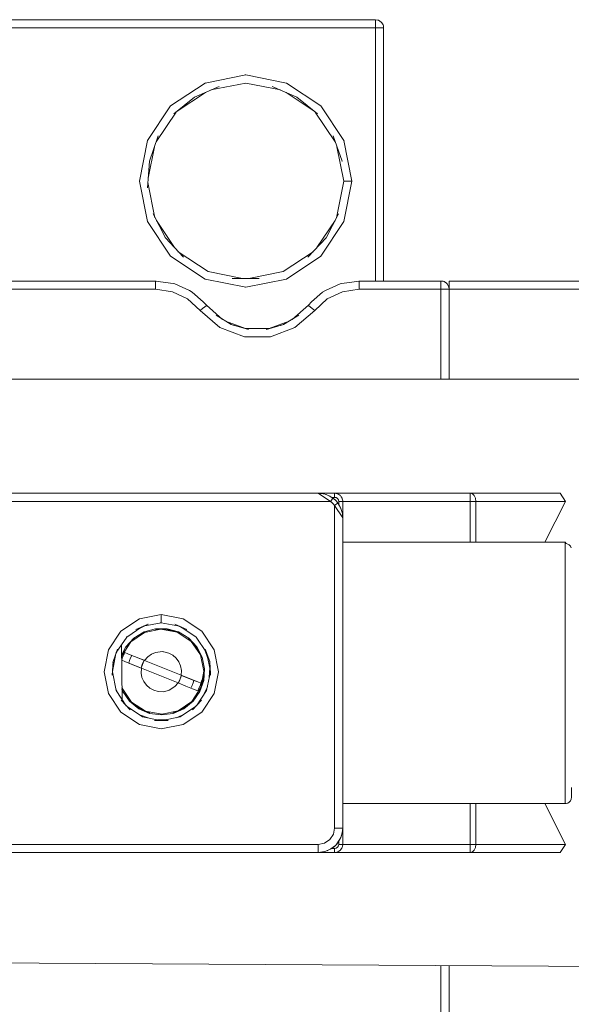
# Model space of a CAD drawing. Header units: millimetres. Extents: x 53746 to 116821, y -810352 to -765802.
# Tile 295 of 347: x 91616 to 91673, y -772150 to -772048. Entities that reach past the tile are written whole.
import ezdxf

# ---------------------------------------------------------------- set-up
doc = ezdxf.new("R2010")
doc.units = ezdxf.units.MM
doc.header["$MEASUREMENT"] = 0
doc.layers.add('Main Cradle Rails', color=7, linetype='Continuous', lineweight=0)
doc.layers.add('Tank and Accumulators', color=7, linetype='Continuous', lineweight=0)

# ---------------------------------------------------------------- blocks, each defined once
blk = doc.blocks.new('*U57')
at = {"layer": 'Tank and Accumulators', "color": 7, "linetype": 'Continuous', "lineweight": 0}
for p, q in [((6370.63, 16028.87), (6370.62, 16028.88)), ((6370.87, 16028.28), (6370.85, 16028.47)), ((6360.76, 16022.53), (6356.53, 16023.38)), ((6349.4, 16019.6), (6352.34, 16021.56)), ((6360.72, 16021.56), (6363.65, 16019.6)), ((6366.74, 16016.55), (6364.34, 16020.14)), ((6347.22, 16016.4), (6349.3, 16019.51)), ((6363.76, 16019.51), (6365.84, 16016.4)), ((6346.31, 16016.51), (6346.32, 16016.55)), ((6346.39, 16012.63), (6347.04, 16015.89)), ((6366.74, 16016.55), (6366.75, 16016.51)), ((6346.51, 16014.41), (6346.51, 16014.39)), ((6345.48, 16012.33), (6346.32, 16008.1)), ((6347.09, 16008.51), (6346.36, 16012.18)), ((6346.32, 16008.1), (6346.34, 16008.07)), ((6349.12, 16005.41), (6347.24, 16008.22)), ((6365.82, 16008.22), (6363.94, 16005.41)), ((6348.17, 16006.42), (6348.17, 16006.42)), ((6348.71, 16004.51), (6352.3, 16002.12)), ((6377.61, 16001.4), (6377.61, 16001.4)), ((6356.53, 16001.28), (6356.49, 16001.28)), ((6377.65, 16001.27), (6377.67, 16001.08)), ((6356.52, 15996.97), (6354.43, 15997.75)), ((6358.97, 15996.97), (6361.06, 15997.75)), ((6356.54, 15996.96), (6358.95, 15996.96)), ((6365.35, 15978.97), (6364.07, 15979.82)), ((6366.09, 15979.76), (6366.1, 15979.76)), ((6364.89, 15979.68), (6365.04, 15979.63)), ((6365.77, 15979.4), (6365.48, 15979.4)), ((6365.79, 15979.16), (6365.79, 15979.16)), ((6366.56, 15979.3), (6366.56, 15979.3)), ((6387.65, 15974.72), (6389.79, 15978.97)), ((6365.65, 15978.69), (6365.77, 15978.55)), ((6365.77, 15944.97), (6365.77, 15978.55)), ((6366.61, 15977.39), (6366.62, 15977.28)), ((6389.74, 15974.72), (6389.74, 15973.69)), ((6345.47, 15965.74), (6345.98, 15966)), ((6345.9, 15965.98), (6345.85, 15965.97)), ((6347.64, 15966.33), (6347.77, 15966.35)), ((6348.35, 15965.65), (6348.36, 15965.65)), ((6348.36, 15965.65), (6348.48, 15965.62)), ((6350.03, 15965.75), (6349.57, 15965.99)), ((6349.72, 15965.94), (6349.57, 15965.99)), ((6344.18, 15964.88), (6344.12, 15964.83)), ((6343, 15963.02), (6343.27, 15963.55)), ((6343.68, 15958.35), (6343.62, 15964.07)), ((6344.13, 15963.81), (6344.13, 15963.82)), ((6351.38, 15963.81), (6351.39, 15963.8)), ((6352.58, 15962.63), (6352.26, 15963.51)), ((6352.31, 15963.6), (6352.31, 15963.61)), ((6342.66, 15961.28), (6343.03, 15963.14)), ((6346.01, 15962.42), (6349.82, 15960.89)), ((6347.88, 15963.34), (6347.99, 15963.31)), ((6348.87, 15963.02), (6348.94, 15962.98)), ((6348.95, 15962.97), (6348.96, 15962.97)), ((6348.95, 15962.97), (6349.3, 15962.67)), ((6349.29, 15962.67), (6349.3, 15962.67)), ((6352.48, 15963.14), (6352.85, 15961.28)), ((6342.66, 15961.23), (6342.69, 15961.43)), ((6342.74, 15962.33), (6342.73, 15962.3)), ((6349.49, 15960.09), (6345.69, 15961.62)), ((6349.58, 15962.28), (6349.76, 15961.85)), ((6352.74, 15960.69), (6352.78, 15961.62)), ((6345.93, 15960.22), (6345.74, 15960.66)), ((6349.7, 15960.47), (6349.64, 15960.34)), ((6349.83, 15960.82), (6349.71, 15960.5)), ((6352.1, 15960.37), (6352.1, 15960.35)), ((6352.1, 15960.35), (6352.1, 15960.34)), ((6343.27, 15958.96), (6343.01, 15959.45)), ((6346.21, 15959.84), (6346.21, 15959.83)), ((6346.55, 15959.54), (6346.56, 15959.53)), ((6348.57, 15959.33), (6348.95, 15959.56)), ((6349.49, 15960.09), (6349.53, 15960.07)), ((6352.15, 15958.83), (6352.54, 15959.68)), ((6343.56, 15958.29), (6343.58, 15958.28)), ((6345.45, 15957.46), (6345.42, 15957.48)), ((6345.45, 15957.46), (6345.45, 15957.46)), ((6350.06, 15957.46), (6350.05, 15957.46)), ((6345.49, 15956.75), (6346.38, 15956.43)), ((6348.32, 15956.27), (6347.38, 15956.23)), ((6349.32, 15956.46), (6350.18, 15956.86)), ((6389.79, 15943.27), (6387.65, 15947.53)), ((6365.75, 15943.06), (6365.48, 15942.85)), ((6366.2, 15943.56), (6365.99, 15943.3)), ((6366.31, 15943.78), (6366.2, 15943.56)), ((6366.56, 15942.95), (6366.56, 15942.95)), ((6364.74, 15942.52), (6364.6, 15942.48)), ((6366.1, 15942.49), (6366.1, 15942.49))]:
    blk.add_line(p, q, dxfattribs=at)
at = {"layer": 'Tank and Accumulators', "color": 7, "linetype": 'Continuous', "lineweight": 0, "flags": 128}
for points in [[(6370.85, 16028.47), (6370.85, 16028.47), (6370.81, 16028.6), (6370.68, 16028.81), (6370.62, 16028.88), (6370.35, 16029.06), (6370.25, 16029.09), (6370.02, 16029.12), (6174.52, 16029.12), (6174.35, 16029.1), (6174.2, 16029.06), (6174.06, 16028.98), (6173.92, 16028.88), (6173.83, 16028.77), (6173.74, 16028.6), (6173.67, 16028.27), (6173.67, 16001.92), (6173.67, 16001.92)], [(6370.03, 16029.12), (6370.02, 16029.12), (6370.02, 16029.06), (6370.02, 16028.88), (6370.02, 16028.6), (6370.02, 16028.28)], [(6370.02, 16028.28), (6370.02, 16028.27), (6174.52, 16028.27), (6174.52, 16001.92)], [(6370.02, 16001.92), (6370.02, 16028.27), (6370.35, 16028.27), (6370.62, 16028.27), (6370.81, 16028.27), (6370.87, 16028.27), (6370.87, 16028.28)], [(6370.87, 16001.92), (6370.87, 16001.92), (6370.87, 16028.27), (6370.87, 16028.28)], [(6352.34, 16022.54), (6352.3, 16022.53), (6356.53, 16023.38), (6356.48, 16023.37)], [(6352.3, 16022.53), (6348.71, 16020.14), (6346.32, 16016.55)], [(6353.76, 16022.18), (6353.77, 16022.18), (6351.21, 16021.07), (6349.05, 16019.31), (6349.06, 16019.32)], [(6352.91, 16021.81), (6356.53, 16022.53), (6360.14, 16021.81)], [(6361.91, 16021.01), (6361.84, 16021.07), (6359.29, 16022.18), (6359.29, 16022.17)], [(6360.79, 16022.51), (6360.76, 16022.53), (6364.34, 16020.14), (6364.31, 16020.16)], [(6351.15, 16021.01), (6351.21, 16021.07), (6351.22, 16021.07)], [(6361.84, 16021.07), (6361.84, 16021.07), (6364.01, 16019.31), (6364, 16019.31)], [(6347.44, 16017.03), (6347.44, 16017.03), (6346.51, 16014.41), (6346.51, 16014.42)], [(6366.54, 16014.41), (6366.55, 16014.41), (6365.61, 16017.03), (6365.61, 16017.03)], [(6346.32, 16016.55), (6345.48, 16012.33), (6345.49, 16012.39)], [(6366.02, 16015.89), (6366.73, 16012.33), (6365.97, 16008.51)], [(6367.57, 16012.37), (6367.58, 16012.33), (6366.74, 16016.55)], [(6346.32, 16011.63), (6346.32, 16011.63), (6346.51, 16014.41)], [(6366.74, 16008.1), (6367.58, 16012.33), (6367.25, 16012.33), (6366.98, 16012.33), (6366.79, 16012.33), (6366.73, 16012.33), (6366.73, 16012.33)], [(6348.15, 16006.45), (6348.17, 16006.42), (6346.89, 16008.9), (6346.89, 16008.9)], [(6364.9, 16006.45), (6364.89, 16006.42), (6366.17, 16008.9), (6366.17, 16008.89)], [(6348.69, 16004.54), (6348.71, 16004.51), (6346.32, 16008.1)], [(6366.66, 16007.98), (6366.74, 16008.1), (6364.34, 16004.51), (6364.39, 16004.58)], [(6350.07, 16004.39), (6350.07, 16004.39), (6348.17, 16006.42)], [(6364.88, 16006.42), (6364.89, 16006.42), (6362.98, 16004.39), (6362.99, 16004.39)], [(6356.21, 16002.19), (6352.62, 16002.9), (6349.52, 16004.97)], [(6356.53, 16001.28), (6360.76, 16002.12), (6364.34, 16004.51)], [(6363.53, 16004.97), (6360.43, 16002.9), (6356.85, 16002.19)], [(6291.34, 16002.53), (6294.37, 16001.92), (6347.15, 16001.92), (6348.99, 16001.66), (6349.15, 16001.63), (6350.68, 16000.93), (6350.97, 16000.75), (6352.12, 15999.76), (6352.45, 15999.39), (6354.13, 15997.93)], [(6294.37, 16001.92), (6294.37, 16001.92), (6294.37, 16001.86), (6294.37, 16001.68), (6294.37, 16001.4), (6294.37, 16001.07), (6347.15, 16001.07)], [(6347.2, 16001.92), (6347.15, 16001.92), (6347.15, 16001.86), (6347.15, 16001.68), (6347.15, 16001.4), (6347.15, 16001.07), (6348.9, 16000.81), (6350.49, 16000.05), (6351.79, 15998.86)], [(6352.34, 16002.11), (6352.3, 16002.12), (6356.53, 16001.28)], [(6355.14, 16002.19), (6355.13, 16002.19), (6357.92, 16002.19), (6357.91, 16002.19)], [(6361.36, 15997.93), (6363.04, 15999.39), (6363.38, 15999.76), (6364.53, 16000.75), (6364.81, 16000.93), (6366.35, 16001.63), (6366.51, 16001.66), (6368.34, 16001.92), (6376.82, 16001.92), (6377.05, 16001.89), (6377.15, 16001.86), (6377.42, 16001.68), (6377.48, 16001.61), (6377.61, 16001.4), (6377.65, 16001.27), (6377.65, 16001.27)], [(6376.82, 16001.08), (6376.82, 16001.07), (6368.34, 16001.07), (6368.34, 16001.4), (6368.34, 16001.68), (6368.34, 16001.86), (6368.34, 16001.92), (6368.3, 16001.92)], [(6376.83, 16001.92), (6376.82, 16001.92), (6376.82, 16001.86), (6376.82, 16001.68), (6376.82, 16001.4), (6376.82, 16001.08)], [(6401.45, 16001.27), (6401.45, 16001.27), (6401.41, 16001.4), (6401.28, 16001.61), (6401.22, 16001.68), (6400.95, 16001.86), (6400.85, 16001.89), (6400.62, 16001.92), (6377.67, 16001.92), (6377.67, 16001.86), (6377.67, 16001.68), (6377.67, 16001.4), (6377.67, 16001.07), (6377.67, 15991.72)], [(6363.71, 15998.86), (6365, 16000.05), (6366.6, 16000.81), (6368.34, 16001.07)], [(6377.67, 16001.07), (6377.61, 16001.07), (6377.42, 16001.07), (6377.15, 16001.07), (6376.82, 16001.07), (6376.82, 15991.72)], [(6377.67, 16001.07), (6400.62, 16001.07), (6400.62, 15991.46)], [(6363.05, 15999.39), (6363.04, 15999.39), (6363.09, 15999.35), (6363.24, 15999.23), (6363.45, 15999.06), (6363.71, 15998.86), (6361.65, 15997.08), (6359.11, 15996.12), (6356.39, 15996.12), (6353.84, 15997.08), (6351.79, 15998.86), (6352.04, 15999.06), (6352.26, 15999.23), (6352.4, 15999.35), (6352.45, 15999.39), (6352.45, 15999.39)], [(6353.45, 15998.35), (6353.44, 15998.35), (6355.03, 15997.39), (6355.34, 15997.3)], [(6362.05, 15998.35), (6362.06, 15998.35), (6360.47, 15997.39), (6358.68, 15996.89), (6358.74, 15996.9)], [(6355.02, 15997.39), (6355.03, 15997.39), (6356.82, 15996.89), (6356.76, 15996.9)], [(6360.15, 15997.3), (6360.47, 15997.39), (6360.47, 15997.39)], [(6323.27, 15991.72), (6323.27, 15991.72), (6399.77, 15991.72), (6400.42, 15991.6), (6400.98, 15991.23), (6401.34, 15990.68), (6401.47, 15990.02), (6401.47, 15987.84)], [(6330.25, 15979.32), (6330.24, 15979.31), (6330.56, 15979.49), (6330.92, 15979.66), (6331.33, 15979.78), (6331.77, 15979.82), (6364.07, 15979.82), (6364.08, 15979.82)], [(6365.35, 15978.97), (6365.35, 15978.97), (6330.5, 15978.97), (6331.77, 15979.82), (6331.77, 15979.82)], [(6364.08, 15979.82), (6364.07, 15979.82), (6364.26, 15979.81), (6364.46, 15979.79), (6364.67, 15979.75), (6364.85, 15979.69), (6365.02, 15979.63), (6365.18, 15979.55), (6365.18, 15979.55)], [(6364.07, 15979.82), (6365.77, 15979.82), (6365.89, 15979.81), (6366.1, 15979.76), (6366.14, 15979.73)], [(6364.44, 15979.79), (6364.57, 15979.78), (6364.64, 15979.75)], [(6365.77, 15979.82), (6379.87, 15979.82), (6389.23, 15979.82), (6389.23, 15979.82)], [(6366.2, 15978.68), (6366.2, 15978.97), (6366.17, 15979.14), (6366.07, 15979.28), (6365.94, 15979.37), (6365.77, 15979.4), (6365.77, 15979.56), (6365.77, 15979.7), (6365.77, 15979.79), (6365.77, 15979.82), (6365.78, 15979.82)], [(6379.87, 15978.98), (6379.87, 15979.3), (6379.87, 15979.58), (6379.87, 15979.76), (6379.87, 15979.82), (6380.1, 15979.76), (6380.3, 15979.58), (6380.43, 15979.3), (6380.47, 15978.97), (6389.79, 15978.97), (6389.23, 15979.82)], [(6365.04, 15979.63), (6365.48, 15979.4), (6365.6, 15979.31)], [(6365.19, 15979.55), (6365.6, 15979.31), (6365.6, 15979.31)], [(6365.35, 15978.97), (6365.45, 15979.1), (6365.53, 15979.21)], [(6365.65, 15978.7), (6365.5, 15978.85), (6365.35, 15978.97)], [(6365.77, 15978.55), (6365.65, 15978.7), (6365.43, 15978.95), (6365.56, 15978.79)], [(6365.53, 15979.21), (6365.53, 15979.21), (6365.58, 15979.29), (6365.6, 15979.31), (6365.79, 15979.16)], [(6365.61, 15979.31), (6365.75, 15979.19), (6365.79, 15979.16)], [(6366.62, 15977.27), (6366.62, 15977.27), (6365.77, 15978.55), (6365.9, 15978.65), (6366.01, 15978.73), (6366.09, 15978.79), (6366.11, 15978.8), (6365.96, 15978.99)], [(6365.79, 15979.16), (6365.79, 15979.16), (6365.96, 15978.99), (6365.96, 15978.99)], [(6365.96, 15978.99), (6365.99, 15978.95), (6366.11, 15978.81)], [(6366.37, 15979.58), (6366.37, 15979.58), (6366.31, 15979.63), (6366.11, 15979.75), (6366.12, 15979.75)], [(6366.11, 15978.8), (6366.11, 15978.8), (6366.29, 15978.48), (6366.46, 15978.13), (6366.58, 15977.72), (6366.62, 15977.27), (6366.62, 15977.28)], [(6366.11, 15978.8), (6366.2, 15978.68), (6366.19, 15978.69)], [(6366.62, 15978.98), (6366.62, 15978.97), (6366.59, 15978.97), (6366.5, 15978.97), (6366.36, 15978.97), (6366.2, 15978.97)], [(6366.37, 15979.58), (6366.37, 15979.58), (6366.46, 15979.46), (6366.56, 15979.3), (6366.57, 15979.26), (6366.62, 15979.03), (6366.62, 15978.97), (6366.62, 15977.28)], [(6366.62, 15978.97), (6366.62, 15978.97), (6379.87, 15978.97), (6379.87, 15974.72)], [(6380.47, 15974.72), (6380.47, 15978.97), (6380.3, 15978.97), (6380.09, 15978.97), (6379.87, 15978.97), (6379.87, 15978.98)], [(6366.2, 15978.68), (6366.2, 15978.68), (6366.43, 15978.25), (6366.58, 15977.77), (6366.58, 15977.73)], [(6366.62, 15977.27), (6366.62, 15977.27), (6366.62, 15965.86), (6366.62, 15962.73), (6366.62, 15959.52), (6366.62, 15956.39), (6366.62, 15944.97), (6366.56, 15944.46), (6366.43, 15944), (6366.43, 15944)], [(6366.62, 15974.72), (6366.62, 15974.72), (6389.74, 15974.72), (6389.84, 15974.59), (6390.01, 15974.54), (6390.17, 15974.45), (6390.3, 15974.31), (6390.38, 15974.15), (6390.38, 15974.15)], [(6389.74, 15973.69), (6389.74, 15973.69), (6389.74, 15970.74), (6389.74, 15966.33)], [(6347.75, 15967.2), (6345.48, 15966.75), (6343.55, 15965.46), (6342.26, 15963.53), (6341.8, 15961.25), (6342.26, 15958.98), (6343.55, 15957.05), (6345.48, 15955.76), (6347.75, 15955.3), (6350.03, 15955.76), (6351.96, 15957.05), (6353.25, 15958.98), (6353.7, 15961.25), (6353.25, 15963.53), (6351.96, 15965.46), (6350.03, 15966.75), (6347.75, 15967.2), (6347.75, 15966.88), (6347.75, 15966.6), (6347.75, 15966.42), (6347.75, 15966.35), (6347.75, 15966.35)], [(6343.66, 15959.42), (6343.75, 15959.18), (6344.46, 15958.18), (6345.41, 15957.4), (6346.54, 15956.91), (6347.75, 15956.75), (6348.97, 15956.91), (6350.09, 15957.4), (6351.05, 15958.18), (6351.75, 15959.18), (6352.17, 15960.34), (6352.25, 15961.56), (6352, 15962.76), (6351.43, 15963.85), (6350.6, 15964.75), (6349.55, 15965.39), (6348.37, 15965.72), (6347.14, 15965.72), (6345.96, 15965.39), (6344.91, 15964.75), (6344.07, 15963.85), (6343.63, 15963.04)], [(6343.63, 15962.82), (6343.65, 15962.91), (6344.59, 15964.35), (6346.02, 15965.33), (6347.71, 15965.68), (6349.41, 15965.36), (6350.85, 15964.41), (6351.83, 15962.99), (6352.18, 15961.3), (6351.86, 15959.6), (6350.91, 15958.15), (6349.49, 15957.18), (6347.8, 15956.82), (6346.1, 15957.15), (6344.65, 15958.09), (6343.68, 15959.52), (6343.66, 15959.6)], [(6344.15, 15964.86), (6344.15, 15964.86), (6345.73, 15965.92)], [(6345.1, 15965.64), (6345.09, 15965.64), (6346.37, 15966.19), (6346.35, 15966.19)], [(6349.63, 15965.98), (6347.75, 15966.35), (6345.87, 15965.98)], [(6349.51, 15965.33), (6349.52, 15965.32), (6349.41, 15965.36), (6348.36, 15965.65), (6347.71, 15965.68), (6347.15, 15965.65), (6347.15, 15965.65)], [(6349.15, 15966.19), (6349.14, 15966.19), (6350.42, 15965.64), (6350.4, 15965.64)], [(6351.36, 15964.86), (6351.36, 15964.86), (6349.77, 15965.92)], [(6389.74, 15966.33), (6389.74, 15966.33), (6389.74, 15961.12), (6389.74, 15955.92)], [(6343.06, 15963.24), (6344.15, 15964.86), (6344.14, 15964.86)], [(6344.95, 15964.69), (6344.95, 15964.7), (6344.59, 15964.35), (6344.13, 15963.81)], [(6350.56, 15964.69), (6350.55, 15964.7), (6350.85, 15964.41), (6351.38, 15963.81)], [(6352.44, 15963.24), (6351.36, 15964.86), (6351.36, 15964.86)], [(6342.72, 15962.21), (6342.73, 15962.3), (6343.2, 15963.61), (6343.19, 15963.6)], [(6351.93, 15962.74), (6351.94, 15962.74), (6351.83, 15962.99), (6351.38, 15963.81), (6351.37, 15963.82)], [(6352.31, 15963.61), (6352.78, 15962.3), (6352.87, 15960.9), (6352.87, 15960.93)], [(6343.78, 15962.85), (6343.73, 15962.87), (6343.69, 15962.89), (6343.65, 15962.91), (6343.63, 15962.91)], [(6343.68, 15962.58), (6343.64, 15962.44), (6343.63, 15962.42)], [(6345.69, 15961.62), (6343.96, 15962.31), (6343.64, 15962.44), (6343.64, 15962.44)], [(6343.73, 15962.71), (6343.73, 15962.72), (6343.68, 15962.58)], [(6343.96, 15963.25), (6343.9, 15963.12), (6343.83, 15962.99), (6343.78, 15962.85), (6343.73, 15962.72)], [(6344.28, 15963.12), (6343.96, 15963.25), (6343.96, 15963.25)], [(6343.96, 15963.25), (6344.28, 15963.12), (6346.01, 15962.42), (6346.01, 15962.42)], [(6345.97, 15962.44), (6345.97, 15962.44), (6344.68, 15962.95), (6344.28, 15963.12)], [(6344.36, 15962.15), (6344.45, 15962.43), (6344.55, 15962.7), (6344.68, 15962.95)], [(6345.77, 15962.05), (6345.65, 15961.63), (6345.76, 15961.9), (6345.87, 15962.17), (6345.97, 15962.44), (6345.77, 15962.05)], [(6345.69, 15961.72), (6345.77, 15962.05), (6345.94, 15962.35)], [(6345.81, 15962.03), (6345.81, 15962.04), (6345.93, 15962.34)], [(6346.01, 15962.42), (6345.97, 15962.44), (6345.97, 15962.44)], [(6349.16, 15959.71), (6349.16, 15959.71), (6349.49, 15960.09), (6350.29, 15959.76), (6351, 15959.48), (6351.54, 15959.26), (6351.67, 15959.52), (6351.78, 15959.79), (6351.87, 15960.06), (6351.55, 15960.19), (6349.82, 15960.89), (6346.01, 15962.42), (6346.34, 15962.8), (6346.34, 15962.8)], [(6346.34, 15962.8), (6346.34, 15962.8), (6346.72, 15963.07)], [(6346.72, 15963.07), (6346.72, 15963.07), (6347.15, 15963.26), (6347.15, 15963.26)], [(6347.87, 15963.34), (6347.15, 15963.26), (6347.15, 15963.26)], [(6348.95, 15962.97), (6348.53, 15963.19), (6347.87, 15963.34), (6347.87, 15963.34)], [(6349.58, 15962.28), (6349.58, 15962.28), (6349.3, 15962.67), (6349.3, 15962.67)], [(6342.73, 15962.3), (6342.63, 15960.9), (6342.63, 15960.93)], [(6343.96, 15962.31), (6344.36, 15962.15), (6345.65, 15961.63)], [(6345.69, 15961.62), (6345.69, 15961.62), (6345.65, 15961.63)], [(6349.49, 15960.09), (6349.49, 15960.09), (6345.69, 15961.62), (6345.66, 15961.11), (6345.66, 15961.11)], [(6345.81, 15962.04), (6345.81, 15962.04), (6345.69, 15961.73)], [(6349.84, 15961.39), (6349.84, 15961.39), (6349.76, 15961.85), (6349.76, 15961.85)], [(6349.82, 15960.89), (6349.82, 15960.89), (6349.84, 15961.39), (6349.84, 15961.39)], [(6351.7, 15959.22), (6351.69, 15959.21), (6351.86, 15959.6), (6352.1, 15960.35), (6352.18, 15961.3), (6352.18, 15961.56), (6352.18, 15961.55)], [(6352.78, 15962.21), (6352.78, 15962.3), (6352.76, 15962.33)], [(6342.66, 15961.24), (6343.04, 15959.3), (6343.04, 15959.3)], [(6345.74, 15960.66), (6345.74, 15960.66), (6345.66, 15961.11), (6345.66, 15961.11)], [(6349.64, 15960.34), (6349.64, 15960.34), (6349.49, 15960.09)], [(6349.54, 15960.08), (6349.53, 15960.07), (6349.86, 15960.87), (6349.86, 15960.87)], [(6349.64, 15960.34), (6349.75, 15960.61), (6349.86, 15960.87)], [(6349.82, 15960.89), (6349.86, 15960.87), (6349.85, 15960.86)], [(6349.86, 15960.87), (6349.86, 15960.87), (6349.82, 15960.89)], [(6349.86, 15960.87), (6349.86, 15960.87), (6351.14, 15960.35)], [(6351.14, 15960.35), (6351.06, 15960.08), (6350.95, 15959.81), (6350.82, 15959.55)], [(6351.14, 15960.35), (6351.14, 15960.35), (6351.55, 15960.19)], [(6352.85, 15961.24), (6352.46, 15959.3), (6351.4, 15957.71)], [(6351.87, 15960.06), (6351.87, 15960.06), (6351.96, 15960.38), (6351.96, 15960.37)], [(6344.1, 15957.71), (6343.04, 15959.3), (6343.04, 15959.3)], [(6343.81, 15959.22), (6343.81, 15959.21), (6343.68, 15959.52), (6343.66, 15959.57)], [(6345.93, 15960.22), (6345.93, 15960.22), (6346.21, 15959.84), (6346.21, 15959.84)], [(6346.56, 15959.53), (6346.56, 15959.53), (6346.21, 15959.84), (6346.21, 15959.84)], [(6347.42, 15959.18), (6346.97, 15959.31), (6346.56, 15959.53), (6346.56, 15959.53)], [(6349.16, 15959.71), (6349.16, 15959.71), (6348.57, 15959.33), (6348, 15959.17), (6348, 15959.17)], [(6351.55, 15959.26), (6351.54, 15959.26), (6351.54, 15959.26)], [(6344.5, 15957.28), (6344.51, 15957.27), (6343.56, 15958.29)], [(6348, 15959.17), (6348, 15959.17), (6347.42, 15959.18), (6347.42, 15959.18)], [(6351.93, 15958.28), (6351.94, 15958.29), (6350.99, 15957.27), (6351, 15957.28)], [(6345.81, 15956.54), (6345.8, 15956.54), (6344.19, 15957.62)], [(6344.51, 15958.22), (6344.51, 15958.22), (6344.65, 15958.09), (6345.45, 15957.46), (6346.1, 15957.15), (6346.55, 15956.98), (6346.55, 15956.98)], [(6348.96, 15956.98), (6348.95, 15956.98), (6349.49, 15957.18), (6350.06, 15957.46), (6350.23, 15957.6)], [(6349.71, 15956.54), (6349.7, 15956.54), (6351.31, 15957.62)], [(6350.98, 15958.21), (6351, 15958.22), (6350.91, 15958.15), (6350.06, 15957.46)], [(6347.67, 15956.17), (6345.8, 15956.54), (6345.8, 15956.54)], [(6347.83, 15956.17), (6349.7, 15956.54), (6349.7, 15956.54)], [(6347.07, 15956.17), (6347.05, 15956.17), (6348.45, 15956.17), (6348.44, 15956.17)], [(6389.74, 15955.92), (6389.74, 15955.92), (6389.74, 15951.51), (6389.74, 15948.56), (6389.74, 15947.52)], [(6390.42, 15949.18), (6390.42, 15948.2), (6390.38, 15947.98), (6390.3, 15947.81), (6390.17, 15947.68), (6390.01, 15947.58)], [(6390.01, 15947.58), (6389.84, 15947.53), (6389.74, 15947.52), (6366.62, 15947.53), (6366.62, 15947.53)], [(6379.87, 15947.53), (6379.87, 15943.27), (6366.62, 15943.27)], [(6389.23, 15942.42), (6389.79, 15943.27), (6380.47, 15943.27), (6380.3, 15943.27), (6380.09, 15943.27), (6379.87, 15943.27), (6379.87, 15942.95), (6379.87, 15942.67), (6379.87, 15942.49), (6379.87, 15942.42), (6380.1, 15942.49), (6380.3, 15942.67), (6380.43, 15942.95), (6380.47, 15943.27), (6380.47, 15947.53)], [(6329.22, 15944.97), (6329.22, 15944.97), (6330.07, 15943.7), (6330.2, 15943.54), (6330.34, 15943.4), (6330.5, 15943.27), (6364.07, 15943.27), (6364.07, 15942.95), (6364.07, 15942.67), (6364.07, 15942.49), (6364.07, 15942.42), (6364.07, 15942.42)], [(6366.62, 15944.97), (6366.62, 15943.27), (6366.6, 15943.1), (6366.56, 15942.95), (6366.52, 15942.89), (6366.39, 15942.7), (6366.37, 15942.67), (6366.21, 15942.55), (6366.1, 15942.49), (6366, 15942.46), (6365.77, 15942.42), (6364.07, 15942.42)], [(6364.07, 15943.27), (6364.72, 15943.4), (6365.28, 15943.77), (6365.64, 15944.32), (6365.77, 15944.97), (6366.1, 15944.97), (6366.37, 15944.97), (6366.56, 15944.97), (6366.62, 15944.97), (6366.62, 15944.97)], [(6366.62, 15944.97), (6366.62, 15944.97), (6366.58, 15944.48), (6366.57, 15944.48)], [(6366.33, 15943.81), (6366.43, 15944), (6366.43, 15944)], [(6366.57, 15944.45), (6366.43, 15944), (6366.43, 15944), (6366.42, 15943.98)], [(6364.07, 15942.42), (6331.77, 15942.42), (6330.5, 15943.27), (6330.4, 15943.14), (6330.32, 15943.03), (6330.26, 15942.96), (6330.24, 15942.93), (6330.06, 15943.09)], [(6365.88, 15943.17), (6365.88, 15943.17), (6365.39, 15942.8), (6365.05, 15942.62), (6365.05, 15942.62)], [(6365.48, 15942.85), (6365.77, 15942.85), (6365.94, 15942.88), (6366.07, 15942.97), (6366.17, 15943.11), (6366.2, 15943.27), (6366.2, 15943.56)], [(6365.87, 15943.17), (6365.88, 15943.17), (6365.75, 15943.06), (6365.76, 15943.06)], [(6365.99, 15943.29), (6365.99, 15943.3), (6365.88, 15943.17), (6365.93, 15943.24), (6366.33, 15943.81)], [(6366.62, 15943.27), (6366.62, 15943.27), (6366.59, 15943.27), (6366.5, 15943.27), (6366.36, 15943.27), (6366.2, 15943.27)], [(6365.48, 15942.85), (6365.48, 15942.85), (6365.05, 15942.62), (6364.76, 15942.53), (6364.07, 15942.42), (6364.08, 15942.43)], [(6364.57, 15942.47), (6364.57, 15942.47), (6364.07, 15942.42)], [(6365.05, 15942.62), (6365.05, 15942.62), (6365.04, 15942.62), (6364.99, 15942.6)], [(6365.77, 15942.85), (6365.77, 15942.69), (6365.77, 15942.55), (6365.77, 15942.46), (6365.77, 15942.42), (6365.78, 15942.43)], [(6389.23, 15942.42), (6379.87, 15942.42), (6365.77, 15942.42), (6365.77, 15942.42)], [(6399.75, 15930.52), (6323.27, 15930.98), (6323.27, 15930.98)], [(6376.82, 15930.66), (6376.82, 15921.17), (6377.15, 15921.17), (6377.42, 15921.17), (6377.61, 15921.17), (6377.67, 15921.17)], [(6377.67, 15930.66), (6377.67, 15921.17), (6377.67, 15920.85), (6377.67, 15920.57), (6377.67, 15920.39), (6377.67, 15920.32), (6400.62, 15920.32), (6400.85, 15920.36), (6400.95, 15920.39), (6401.03, 15920.45), (6401.28, 15920.64), (6401.41, 15920.85), (6401.44, 15920.99), (6401.44, 15920.99)]]:
    blk.add_lwpolyline(points, dxfattribs=at)

msp = doc.modelspace()

# ---------------------------------------------------------------- block references
at = {"layer": 'Main Cradle Rails', "color": 7, "linetype": 'Continuous', "lineweight": 0}
msp.add_blockref('*U57', (85283.05, -788076.95), dxfattribs=at)

doc.saveas('drawing.dxf')
